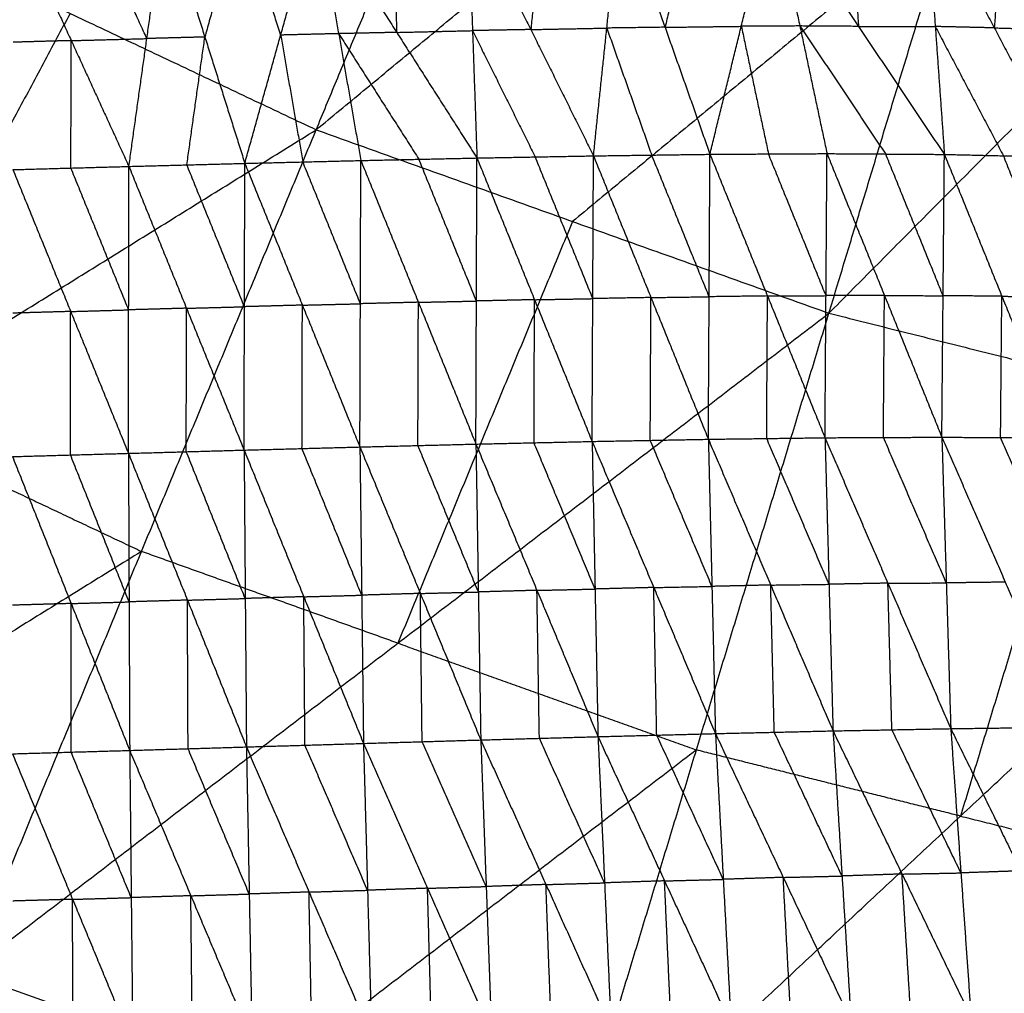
# Model space of a CAD drawing. Header units: millimetres. Extents: x -106 to 110, y -96 to 120.
# Tile 522 of 656: x -20 to -11, y -43 to -34. Entities that reach past the tile are written whole.
import ezdxf

# ---------------------------------------------------------------- set-up
doc = ezdxf.new("R2010")
doc.units = ezdxf.units.MM
doc.header["$MEASUREMENT"] = 0
doc.layers.add('Default', color=7, linetype='Continuous', true_color=0x000000)

msp = doc.modelspace()

# ---------------------------------------------------------------- linework, layer by layer
at = {"layer": 'Default'}
for points in [[(-17.5657, -34.8437, 3.8611), (-16.0858, -31.2711, 3.8351), (-14.606, -27.6985, 3.8092)], [(-17.5657, -34.8437, 3.8611), (-14.1029, -31.9806, 3.8351), (-10.6401, -29.1175, 3.8092)], [(-12.8852, -36.5184, 3.8611), (-11.7627, -32.818, 3.8351), (-10.6401, -29.1175, 3.8092)], [(-12.8852, -36.5184, 3.8611), (-9.7197, -33.3297, 3.8351), (-6.5543, -30.1409, 3.8092)], [(-22.0594, -32.7183, 3.8611), (-19.8125, -33.781, 3.8611), (-17.5657, -34.8437, 3.8611)], [(-16.871, -32.7917, 0.1111), (-16.8508, -33.3731, -0.3632), (-16.8306, -33.9545, -0.8375)], [(-16.1789, -32.7756, 0.1091), (-16.1385, -33.9384, -0.8395), (-16.0981, -35.1012, -1.7881)], [(-16.1789, -32.7756, 0.1091), (-15.6065, -33.9286, -0.84), (-15.0341, -35.0817, -1.789)], [(-15.4851, -32.762, 0.1072), (-15.5458, -33.3453, -0.3664), (-15.6065, -33.9286, -0.84)], [(-15.0341, -35.0817, -1.789), (-14.9127, -33.915, -0.8418), (-14.7913, -32.7484, 0.1054)], [(-14.7913, -32.7484, 0.1054), (-14.3812, -33.9078, -0.8405), (-13.9711, -35.0672, -1.7864)], [(-14.095, -32.7395, 0.1038), (-14.2381, -33.3236, -0.3683), (-14.3812, -33.9078, -0.8405)], [(-13.9711, -35.0672, -1.7864), (-13.6849, -33.8989, -0.8421), (-13.3986, -32.7305, 0.1022)], [(-13.3986, -32.7305, 0.1022), (-13.1506, -33.8959, -0.8384), (-12.9025, -35.0613, -1.779)], [(-13.3986, -32.7305, 0.1022), (-12.6148, -33.8995, -0.8317), (-11.831, -35.0685, -1.7655)], [(-12.6982, -32.7319, 0.1007), (-12.6565, -33.3157, -0.3655), (-12.6148, -33.8995, -0.8317)], [(-11.9978, -32.7333, 0.0993), (-11.9144, -33.9009, -0.8331), (-11.831, -35.0685, -1.7655)], [(-11.9978, -32.7333, 0.0993), (-11.3752, -33.9134, -0.8224), (-10.7525, -35.0934, -1.7441)], [(-11.2924, -32.7517, 0.0982), (-11.3338, -33.3325, -0.3621), (-11.3752, -33.9134, -0.8224)], [(-20.3278, -32.881, 0.1229), (-19.8017, -34.0296, -0.8263), (-19.2755, -35.1782, -1.7755)], [(-19.1113, -34.0109, -0.829), (-19.3744, -33.4366, -0.3544), (-19.6374, -32.8623, 0.1202)], [(-19.2755, -35.1782, -1.7755), (-19.1113, -34.0109, -0.829), (-18.9471, -32.8436, 0.1176)], [(-18.9471, -32.8436, 0.1176), (-18.582, -33.9968, -0.8314), (-18.2169, -35.1501, -1.7803)], [(-18.2551, -32.8257, 0.1153), (-18.4185, -33.4113, -0.358), (-18.582, -33.9968, -0.8314)], [(-17.89, -33.979, -0.8336), (-18.0725, -33.4023, -0.3591), (-18.2551, -32.8257, 0.1153)], [(-18.2169, -35.1501, -1.7803), (-17.89, -33.979, -0.8336), (-17.5631, -32.8078, 0.1131)], [(-17.5631, -32.8078, 0.1131), (-17.3605, -33.966, -0.8359), (-17.1579, -35.1242, -1.7849)], [(-17.5631, -32.8078, 0.1131), (-16.8306, -33.9545, -0.8375), (-16.0981, -35.1012, -1.7881)], [(-11.7627, -32.818, 3.8351), (-13.494, -34.2495, 3.8481), (-15.2254, -35.6811, 3.8611)], [(-19.8125, -33.781, 3.8611), (-20.7948, -35.6187, 3.8838), (-21.777, -37.4563, 3.9066)], [(-17.3605, -33.966, -0.8359), (-17.6252, -33.9725, -0.8348), (-17.89, -33.979, -0.8336)], [(-16.8306, -33.9545, -0.8375), (-17.0955, -33.9603, -0.8367), (-17.3605, -33.966, -0.8359)], [(-17.3605, -33.966, -0.8359), (-16.9942, -34.5394, -1.3112), (-16.628, -35.1127, -1.7865)], [(-16.8306, -33.9545, -0.8375), (-16.4845, -33.9464, -0.8385), (-16.1385, -33.9384, -0.8395)], [(-15.6065, -33.9286, -0.84), (-15.8725, -33.9335, -0.8397), (-16.1385, -33.9384, -0.8395)], [(-16.1385, -33.9384, -0.8395), (-15.8523, -34.5149, -1.314), (-15.5661, -35.0914, -1.7886)], [(-15.6065, -33.9286, -0.84), (-15.2596, -33.9218, -0.8409), (-14.9127, -33.915, -0.8418)], [(-14.3812, -33.9078, -0.8405), (-14.647, -33.9114, -0.8411), (-14.9127, -33.915, -0.8418)], [(-14.9127, -33.915, -0.8418), (-14.7077, -34.4947, -1.3147), (-14.5026, -35.0744, -1.7877)], [(-14.3812, -33.9078, -0.8405), (-14.033, -33.9033, -0.8413), (-13.6849, -33.8989, -0.8421)], [(-13.1506, -33.8959, -0.8384), (-13.4177, -33.8974, -0.8403), (-13.6849, -33.8989, -0.8421)], [(-13.6849, -33.8989, -0.8421), (-13.5608, -34.4815, -1.3124), (-13.4368, -35.0642, -1.7827)], [(-13.1506, -33.8959, -0.8384), (-12.7587, -34.4804, -1.3054), (-12.3668, -35.0649, -1.7723)], [(-12.6148, -33.8995, -0.8317), (-12.8827, -33.8977, -0.8351), (-13.1506, -33.8959, -0.8384)], [(-12.6148, -33.8995, -0.8317), (-12.2646, -33.9002, -0.8324), (-11.9144, -33.9009, -0.8331)], [(-11.9144, -33.9009, -0.8331), (-11.6031, -34.4909, -1.294), (-11.2918, -35.0809, -1.7548)], [(-11.3752, -33.9134, -0.8224), (-11.6448, -33.9071, -0.8277), (-11.9144, -33.9009, -0.8331)], [(-11.3752, -33.9134, -0.8224), (-11.0225, -33.9226, -0.823), (-10.6697, -33.9317, -0.8236)], [(-19.8017, -34.0296, -0.8263), (-20.0663, -34.037, -0.8253), (-20.331, -34.0443, -0.8244)], [(-19.8049, -35.1929, -1.7736), (-19.8033, -34.6113, -1.3), (-19.8017, -34.0296, -0.8263)], [(-19.8017, -34.0296, -0.8263), (-19.4565, -34.0202, -0.8276), (-19.1113, -34.0109, -0.829)], [(-18.582, -33.9968, -0.8314), (-18.8467, -34.0039, -0.8302), (-19.1113, -34.0109, -0.829)], [(-18.7462, -35.1642, -1.7779), (-18.6641, -34.5805, -1.3047), (-18.582, -33.9968, -0.8314)], [(-17.89, -33.979, -0.8336), (-17.7887, -34.5581, -1.3081), (-17.6874, -35.1372, -1.7826)], [(-25.9883, -40.0688, 3.952), (-21.777, -37.4563, 3.9066), (-17.5657, -34.8437, 3.8611)], [(-20.7552, -42.5439, 3.952), (-19.1604, -38.6938, 3.9066), (-17.5657, -34.8437, 3.8611)], [(-17.5657, -34.8437, 3.8611), (-15.2254, -35.6811, 3.8611), (-12.8852, -36.5184, 3.8611)], [(-18.2169, -35.1501, -1.7803), (-17.6874, -35.1372, -1.7826), (-17.1579, -35.1242, -1.7849)], [(-17.1622, -36.432, -2.2742), (-17.4248, -35.7846, -2.0284), (-17.6874, -35.1372, -1.7826)], [(-17.1665, -37.7398, -2.7636), (-17.1622, -36.432, -2.2742), (-17.1579, -35.1242, -1.7849)], [(-17.1579, -35.1242, -1.7849), (-16.628, -35.1127, -1.7865), (-16.0981, -35.1012, -1.7881)], [(-17.1579, -35.1242, -1.7849), (-16.6327, -36.4187, -2.2776), (-16.1076, -37.7132, -2.7703)], [(-16.1029, -36.4072, -2.2792), (-16.3654, -35.76, -2.0329), (-16.628, -35.1127, -1.7865)], [(-16.1076, -37.7132, -2.7703), (-16.1029, -36.4072, -2.2792), (-16.0981, -35.1012, -1.7881)], [(-16.0981, -35.1012, -1.7881), (-15.5661, -35.0914, -1.7886), (-15.0341, -35.0817, -1.789)], [(-16.0981, -35.1012, -1.7881), (-15.5725, -36.3952, -2.2812), (-15.0468, -37.6893, -2.7742)], [(-15.0405, -36.3855, -2.2816), (-15.3033, -35.7385, -2.0351), (-15.5661, -35.0914, -1.7886)], [(-15.0468, -37.6893, -2.7742), (-15.0405, -36.3855, -2.2816), (-15.0341, -35.0817, -1.789)], [(-15.0341, -35.0817, -1.789), (-14.5026, -35.0744, -1.7877), (-13.9711, -35.0672, -1.7864)], [(-15.0341, -35.0817, -1.789), (-14.5098, -36.3754, -2.2812), (-13.9855, -37.6692, -2.7735)], [(-13.9783, -36.3682, -2.2799), (-14.2405, -35.7213, -2.0338), (-14.5026, -35.0744, -1.7877)], [(-13.9855, -37.6692, -2.7735), (-13.9783, -36.3682, -2.2799), (-13.9711, -35.0672, -1.7864)], [(-13.9711, -35.0672, -1.7864), (-13.4368, -35.0642, -1.7827), (-12.9025, -35.0613, -1.779)], [(-13.9711, -35.0672, -1.7864), (-13.446, -36.3613, -2.2762), (-12.9208, -37.6554, -2.766)], [(-12.9117, -36.3583, -2.2725), (-13.1742, -35.7113, -2.0276), (-13.4368, -35.0642, -1.7827)], [(-12.9208, -37.6554, -2.766), (-12.9117, -36.3583, -2.2725), (-12.9025, -35.0613, -1.779)], [(-12.9025, -35.0613, -1.779), (-12.3783, -36.3559, -2.2642), (-11.8542, -37.6506, -2.7494)], [(-12.9025, -35.0613, -1.779), (-12.3668, -35.0649, -1.7723), (-11.831, -35.0685, -1.7655)], [(-11.8426, -36.3595, -2.2574), (-12.1047, -35.7122, -2.0149), (-12.3668, -35.0649, -1.7723)], [(-11.8542, -37.6506, -2.7494), (-11.8426, -36.3595, -2.2574), (-11.831, -35.0685, -1.7655)], [(-11.831, -35.0685, -1.7655), (-11.3065, -36.3631, -2.2432), (-10.7819, -37.6578, -2.7209)], [(-11.831, -35.0685, -1.7655), (-11.2918, -35.0809, -1.7548), (-10.7525, -35.0934, -1.7441)], [(-10.7672, -36.3756, -2.2325), (-11.0295, -35.7283, -1.9937), (-11.2918, -35.0809, -1.7548)], [(-20.3342, -35.2077, -1.7717), (-19.8049, -35.1929, -1.7736), (-19.2755, -35.1782, -1.7755)], [(-20.3342, -35.2077, -1.7717), (-19.8069, -36.5028, -2.2602), (-19.2795, -37.7979, -2.7487)], [(-19.2775, -36.488, -2.2621), (-19.5412, -35.8405, -2.0179), (-19.8049, -35.1929, -1.7736)], [(-19.2795, -37.7979, -2.7487), (-19.2775, -36.488, -2.2621), (-19.2755, -35.1782, -1.7755)], [(-19.2755, -35.1782, -1.7755), (-18.7462, -35.1642, -1.7779), (-18.2169, -35.1501, -1.7803)], [(-19.2755, -35.1782, -1.7755), (-18.7497, -36.4732, -2.2656), (-18.2239, -37.7682, -2.7557)], [(-18.2204, -36.4592, -2.268), (-18.4833, -35.8117, -2.023), (-18.7462, -35.1642, -1.7779)], [(-18.2239, -37.7682, -2.7557), (-18.2204, -36.4592, -2.268), (-18.2169, -35.1501, -1.7803)], [(-18.2169, -35.1501, -1.7803), (-17.6917, -36.4449, -2.272), (-17.1665, -37.7398, -2.7636)], [(-15.2254, -35.6811, 3.8611), (-16.0228, -37.6061, 3.8838), (-16.8202, -39.5312, 3.9066)], [(-15.5725, -36.3952, -2.2812), (-15.8377, -36.4012, -2.2802), (-16.1029, -36.4072, -2.2792)], [(-15.5772, -37.7013, -2.7723), (-15.5749, -37.0482, -2.5267), (-15.5725, -36.3952, -2.2812)], [(-15.5725, -36.3952, -2.2812), (-15.3065, -36.3904, -2.2814), (-15.0405, -36.3855, -2.2816)], [(-14.5098, -36.3754, -2.2812), (-14.7751, -36.3805, -2.2814), (-15.0405, -36.3855, -2.2816)], [(-14.5162, -37.6793, -2.7739), (-14.513, -37.0274, -2.5275), (-14.5098, -36.3754, -2.2812)], [(-14.5098, -36.3754, -2.2812), (-14.244, -36.3718, -2.2806), (-13.9783, -36.3682, -2.2799)], [(-13.446, -36.3613, -2.2762), (-13.7121, -36.3647, -2.278), (-13.9783, -36.3682, -2.2799)], [(-13.4531, -37.6623, -2.7697), (-13.4496, -37.0118, -2.523), (-13.446, -36.3613, -2.2762)], [(-13.446, -36.3613, -2.2762), (-13.1788, -36.3598, -2.2744), (-12.9117, -36.3583, -2.2725)], [(-12.3783, -36.3559, -2.2642), (-12.645, -36.3571, -2.2684), (-12.9117, -36.3583, -2.2725)], [(-12.3875, -37.653, -2.7577), (-12.3829, -37.0045, -2.5109), (-12.3783, -36.3559, -2.2642)], [(-12.3783, -36.3559, -2.2642), (-12.1105, -36.3577, -2.2608), (-11.8426, -36.3595, -2.2574)], [(-11.3065, -36.3631, -2.2432), (-11.5745, -36.3613, -2.2503), (-11.8426, -36.3595, -2.2574)], [(-11.3181, -37.6542, -2.7351), (-11.3123, -37.0087, -2.4892), (-11.3065, -36.3631, -2.2432)], [(-11.3065, -36.3631, -2.2432), (-11.0369, -36.3694, -2.2378), (-10.7672, -36.3756, -2.2325)], [(-19.8069, -36.5028, -2.2602), (-19.5422, -36.4954, -2.2611), (-19.2775, -36.488, -2.2621)], [(-18.7497, -36.4732, -2.2656), (-19.0136, -36.4806, -2.2639), (-19.2775, -36.488, -2.2621)], [(-18.7517, -37.783, -2.7522), (-18.7507, -37.1281, -2.5089), (-18.7497, -36.4732, -2.2656)], [(-18.7497, -36.4732, -2.2656), (-18.4851, -36.4662, -2.2668), (-18.2204, -36.4592, -2.268)], [(-17.6917, -36.4449, -2.272), (-17.9561, -36.4521, -2.27), (-18.2204, -36.4592, -2.268)], [(-17.6952, -37.754, -2.7597), (-17.6934, -37.0995, -2.5158), (-17.6917, -36.4449, -2.272)], [(-17.6917, -36.4449, -2.272), (-17.4269, -36.4385, -2.2731), (-17.1622, -36.432, -2.2742)], [(-16.6327, -36.4187, -2.2776), (-16.8975, -36.4254, -2.2759), (-17.1622, -36.432, -2.2742)], [(-16.637, -37.7265, -2.767), (-16.6349, -37.0726, -2.5223), (-16.6327, -36.4187, -2.2776)], [(-16.6327, -36.4187, -2.2776), (-16.3678, -36.413, -2.2784), (-16.1029, -36.4072, -2.2792)], [(-20.7552, -42.5439, 3.952), (-16.8202, -39.5312, 3.9066), (-12.8852, -36.5184, 3.8611)], [(-19.8069, -36.5028, -2.2602), (-20.0714, -36.5103, -2.2591), (-20.336, -36.5178, -2.258)], [(-19.8087, -37.8129, -2.7465), (-19.8078, -37.1578, -2.5033), (-19.8069, -36.5028, -2.2602)], [(-15.3046, -44.4942, 3.952), (-14.0949, -40.5063, 3.9066), (-12.8852, -36.5184, 3.8611)], [(-12.8852, -36.5184, 3.8611), (-10.4742, -37.1224, 3.8611), (-8.0631, -37.7263, 3.8611)], [(-10.4742, -37.1224, 3.8611), (-11.079, -39.1163, 3.8838), (-11.6839, -41.1102, 3.9066)], [(-21.777, -37.4563, 3.9066), (-20.4687, -38.075, 3.9066), (-19.1604, -38.6938, 3.9066)], [(-13.9855, -37.6692, -2.7735), (-13.4531, -37.6623, -2.7697), (-12.9208, -37.6554, -2.766)], [(-12.9208, -37.6554, -2.766), (-12.3875, -37.653, -2.7577), (-11.8542, -37.6506, -2.7494)], [(-12.9208, -37.6554, -2.766), (-12.8843, -38.9937, -2.872), (-12.8477, -40.332, -2.978)], [(-12.9208, -37.6554, -2.766), (-12.3469, -38.9836, -2.8652), (-11.7729, -40.3117, -2.9644)], [(-11.8135, -38.9812, -2.8569), (-12.1005, -38.3171, -2.8073), (-12.3875, -37.653, -2.7577)], [(-11.8542, -37.6506, -2.7494), (-11.8135, -38.9812, -2.8569), (-11.7729, -40.3117, -2.9644)], [(-11.8542, -37.6506, -2.7494), (-11.3181, -37.6542, -2.7351), (-10.7819, -37.6578, -2.7209)], [(-11.8542, -37.6506, -2.7494), (-11.2749, -38.974, -2.8437), (-10.6955, -40.2974, -2.9379)], [(-10.7387, -38.9776, -2.8294), (-11.0284, -38.3159, -2.7823), (-11.3181, -37.6542, -2.7351)], [(-18.2239, -37.7682, -2.7557), (-17.6952, -37.754, -2.7597), (-17.1665, -37.7398, -2.7636)], [(-17.1665, -37.7398, -2.7636), (-16.637, -37.7265, -2.767), (-16.1076, -37.7132, -2.7703)], [(-17.1665, -37.7398, -2.7636), (-17.1502, -39.0931, -2.8617), (-17.134, -40.4465, -2.9597)], [(-17.1665, -37.7398, -2.7636), (-16.6149, -39.0773, -2.867), (-16.0633, -40.4149, -2.9704)], [(-16.0854, -39.064, -2.8704), (-16.3612, -38.3953, -2.8187), (-16.637, -37.7265, -2.767)], [(-16.1076, -37.7132, -2.7703), (-15.5772, -37.7013, -2.7723), (-15.0468, -37.6893, -2.7742)], [(-16.1076, -37.7132, -2.7703), (-16.0854, -39.064, -2.8704), (-16.0633, -40.4149, -2.9704)], [(-16.1076, -37.7132, -2.7703), (-15.5504, -39.0489, -2.8744), (-14.9932, -40.3847, -2.9784)], [(-15.02, -39.037, -2.8763), (-15.2986, -38.3691, -2.8243), (-15.5772, -37.7013, -2.7723)], [(-15.3046, -44.4942, 3.952), (-11.6839, -41.1102, 3.9066), (-8.0631, -37.7263, 3.8611)], [(-15.0468, -37.6893, -2.7742), (-14.5162, -37.6793, -2.7739), (-13.9855, -37.6692, -2.7735)], [(-15.0468, -37.6893, -2.7742), (-15.02, -39.037, -2.8763), (-14.9932, -40.3847, -2.9784)], [(-15.0468, -37.6893, -2.7742), (-14.484, -39.023, -2.878), (-13.9211, -40.3567, -2.9817)], [(-13.9533, -39.013, -2.8776), (-14.2347, -38.3461, -2.8257), (-14.5162, -37.6793, -2.7739)], [(-13.9855, -37.6692, -2.7735), (-13.9533, -39.013, -2.8776), (-13.9211, -40.3567, -2.9817)], [(-13.9855, -37.6692, -2.7735), (-13.4166, -39.0006, -2.8757), (-12.8477, -40.332, -2.978)], [(-12.8843, -38.9937, -2.872), (-13.1687, -38.328, -2.8209), (-13.4531, -37.6623, -2.7697)], [(-20.3379, -37.8279, -2.7444), (-19.8087, -37.8129, -2.7465), (-19.2795, -37.7979, -2.7487)], [(-20.3379, -37.8279, -2.7444), (-19.803, -39.1692, -2.8416), (-19.2681, -40.5105, -2.9388)], [(-19.2738, -39.1542, -2.8437), (-19.5413, -38.4835, -2.7951), (-19.8087, -37.8129, -2.7465)], [(-19.2795, -37.7979, -2.7487), (-18.7517, -37.783, -2.7522), (-18.2239, -37.7682, -2.7557)], [(-19.2795, -37.7979, -2.7487), (-19.2738, -39.1542, -2.8437), (-19.2681, -40.5105, -2.9388)], [(-19.2795, -37.7979, -2.7487), (-18.741, -39.1383, -2.8486), (-18.2024, -40.4787, -2.9485)], [(-18.2132, -39.1235, -2.8521), (-18.4824, -38.4532, -2.8022), (-18.7517, -37.783, -2.7522)], [(-18.2239, -37.7682, -2.7557), (-18.2132, -39.1235, -2.8521), (-18.2024, -40.4787, -2.9485)], [(-18.2239, -37.7682, -2.7557), (-17.6789, -39.1074, -2.8577), (-17.134, -40.4465, -2.9597)], [(-17.1502, -39.0931, -2.8617), (-17.4227, -38.4236, -2.8107), (-17.6952, -37.754, -2.7597)], [(-19.1604, -38.6938, 3.9066), (-21.2661, -40.0001, 3.9293), (-23.3717, -41.3064, 3.952)], [(-16.8202, -39.5312, 3.9066), (-17.9903, -39.1125, 3.9066), (-19.1604, -38.6938, 3.9066)], [(-13.4166, -39.0006, -2.8757), (-13.6849, -39.0068, -2.8767), (-13.9533, -39.013, -2.8776)], [(-13.4166, -39.0006, -2.8757), (-13.1504, -38.9971, -2.8739), (-12.8843, -38.9937, -2.872)], [(-13.3844, -40.3443, -2.9799), (-13.4005, -39.6725, -2.9278), (-13.4166, -39.0006, -2.8757)], [(-12.3469, -38.9836, -2.8652), (-12.6156, -38.9886, -2.8686), (-12.8843, -38.9937, -2.872)], [(-12.3469, -38.9836, -2.8652), (-12.0802, -38.9824, -2.8611), (-11.8135, -38.9812, -2.8569)], [(-12.3103, -40.3219, -2.9712), (-12.3286, -39.6527, -2.9182), (-12.3469, -38.9836, -2.8652)], [(-11.2749, -38.974, -2.8437), (-11.5442, -38.9776, -2.8503), (-11.8135, -38.9812, -2.8569)], [(-17.6789, -39.1074, -2.8577), (-17.4146, -39.1003, -2.8597), (-17.1502, -39.0931, -2.8617)], [(-16.6149, -39.0773, -2.867), (-16.8825, -39.0852, -2.8643), (-17.1502, -39.0931, -2.8617)], [(-16.6149, -39.0773, -2.867), (-16.3502, -39.0707, -2.8687), (-16.0854, -39.064, -2.8704)], [(-16.5986, -40.4307, -2.9651), (-16.6067, -39.754, -2.916), (-16.6149, -39.0773, -2.867)], [(-15.5504, -39.0489, -2.8744), (-15.8179, -39.0565, -2.8724), (-16.0854, -39.064, -2.8704)], [(-15.5504, -39.0489, -2.8744), (-15.2852, -39.043, -2.8754), (-15.02, -39.037, -2.8763)], [(-15.5282, -40.3998, -2.9744), (-15.5393, -39.7244, -2.9244), (-15.5504, -39.0489, -2.8744)], [(-14.484, -39.023, -2.878), (-14.752, -39.03, -2.8772), (-15.02, -39.037, -2.8763)], [(-14.484, -39.023, -2.878), (-14.2187, -39.018, -2.8778), (-13.9533, -39.013, -2.8776)], [(-14.4572, -40.3707, -2.9801), (-14.4706, -39.6968, -2.929), (-14.484, -39.023, -2.878)], [(-19.803, -39.1692, -2.8416), (-20.0705, -39.1769, -2.8401), (-20.3381, -39.1846, -2.8387)], [(-19.8032, -40.5259, -2.9359), (-19.8031, -39.8476, -2.8887), (-19.803, -39.1692, -2.8416)], [(-19.803, -39.1692, -2.8416), (-19.5384, -39.1617, -2.8426), (-19.2738, -39.1542, -2.8437)], [(-18.741, -39.1383, -2.8486), (-19.0074, -39.1462, -2.8461), (-19.2738, -39.1542, -2.8437)], [(-18.741, -39.1383, -2.8486), (-18.4771, -39.1309, -2.8503), (-18.2132, -39.1235, -2.8521)], [(-18.7353, -40.4946, -2.9436), (-18.7381, -39.8164, -2.8961), (-18.741, -39.1383, -2.8486)], [(-17.6789, -39.1074, -2.8577), (-17.946, -39.1154, -2.8549), (-18.2132, -39.1235, -2.8521)], [(-17.6682, -40.4626, -2.9541), (-17.6736, -39.785, -2.9059), (-17.6789, -39.1074, -2.8577)], [(-16.8202, -39.5312, 3.9066), (-15.4575, -40.0187, 3.9066), (-14.0949, -40.5063, 3.9066)], [(-14.9932, -40.3847, -2.9784), (-14.4572, -40.3707, -2.9801), (-13.9211, -40.3567, -2.9817)], [(-13.9211, -40.3567, -2.9817), (-13.3844, -40.3443, -2.9799), (-12.8477, -40.332, -2.978)], [(-13.9211, -40.3567, -2.9817), (-13.8496, -41.6878, -2.8082), (-13.7781, -43.0189, -2.6347)], [(-13.9211, -40.3567, -2.9817), (-13.3022, -41.6698, -2.8068), (-12.6833, -42.9828, -2.6318)], [(-12.7655, -41.6574, -2.8049), (-13.075, -41.0009, -2.8924), (-13.3844, -40.3443, -2.9799)], [(-12.8477, -40.332, -2.978), (-12.3103, -40.3219, -2.9712), (-11.7729, -40.3117, -2.9644)], [(-12.8477, -40.332, -2.978), (-12.7655, -41.6574, -2.8049), (-12.6833, -42.9828, -2.6318)], [(-12.8477, -40.332, -2.978), (-12.2176, -41.6392, -2.7989), (-11.5876, -42.9464, -2.6197)], [(-11.6802, -41.6291, -2.7921), (-11.9953, -40.9755, -2.8817), (-12.3103, -40.3219, -2.9712)], [(-11.7729, -40.3117, -2.9644), (-11.2342, -40.3046, -2.9512), (-10.6955, -40.2974, -2.9379)], [(-11.7729, -40.3117, -2.9644), (-11.6802, -41.6291, -2.7921), (-11.5876, -42.9464, -2.6197)], [(-11.7729, -40.3117, -2.9644), (-11.1334, -41.6106, -2.7802), (-10.4938, -42.9096, -2.5959)], [(-18.2024, -40.4787, -2.9485), (-17.6682, -40.4626, -2.9541), (-17.134, -40.4465, -2.9597)], [(-17.134, -40.4465, -2.9597), (-16.5986, -40.4307, -2.9651), (-16.0633, -40.4149, -2.9704)], [(-17.134, -40.4465, -2.9597), (-17.0968, -41.7875, -2.7855), (-17.0597, -43.1286, -2.6112)], [(-17.134, -40.4465, -2.9597), (-16.5493, -41.7691, -2.7911), (-15.9646, -43.0917, -2.6225)], [(-16.0139, -41.7533, -2.7965), (-16.3063, -41.092, -2.8808), (-16.5986, -40.4307, -2.9651)], [(-16.0633, -40.4149, -2.9704), (-15.5282, -40.3998, -2.9744), (-14.9932, -40.3847, -2.9784)], [(-16.0633, -40.4149, -2.9704), (-16.0139, -41.7533, -2.7965), (-15.9646, -43.0917, -2.6225)], [(-16.0633, -40.4149, -2.9704), (-15.4681, -41.735, -2.8007), (-14.873, -43.0551, -2.631)], [(-14.9331, -41.7199, -2.8047), (-15.2307, -41.0598, -2.8896), (-15.5282, -40.3998, -2.9744)], [(-14.9932, -40.3847, -2.9784), (-14.9331, -41.7199, -2.8047), (-14.873, -43.0551, -2.631)], [(-14.9932, -40.3847, -2.9784), (-14.3857, -41.7018, -2.8066), (-13.7781, -43.0189, -2.6347)], [(-13.8496, -41.6878, -2.8082), (-14.1534, -41.0292, -2.8942), (-14.4572, -40.3707, -2.9801)], [(-20.3383, -40.5413, -2.933), (-19.8032, -40.5259, -2.9359), (-19.2681, -40.5105, -2.9388)], [(-19.2541, -41.8546, -2.7629), (-19.5287, -41.1903, -2.8494), (-19.8032, -40.5259, -2.9359)], [(-19.2681, -40.5105, -2.9388), (-18.7353, -40.4946, -2.9436), (-18.2024, -40.4787, -2.9485)], [(-19.2681, -40.5105, -2.9388), (-19.2541, -41.8546, -2.7629), (-19.2402, -43.1987, -2.5871)], [(-19.2681, -40.5105, -2.9388), (-18.7098, -41.8375, -2.7688), (-18.1515, -43.1646, -2.5988)], [(-18.177, -41.8216, -2.7736), (-18.4561, -41.1581, -2.8586), (-18.7353, -40.4946, -2.9436)], [(-18.2024, -40.4787, -2.9485), (-18.177, -41.8216, -2.7736), (-18.1515, -43.1646, -2.5988)], [(-18.2024, -40.4787, -2.9485), (-17.631, -41.8036, -2.7798), (-17.0597, -43.1286, -2.6112)], [(-14.0949, -40.5063, 3.9066), (-16.0624, -42.0127, 3.9293), (-18.0299, -43.519, 3.952)], [(-17.0968, -41.7875, -2.7855), (-17.3825, -41.1251, -2.8698), (-17.6682, -40.4626, -2.9541)], [(-11.6839, -41.1102, 3.9066), (-12.8894, -40.8083, 3.9066), (-14.0949, -40.5063, 3.9066)], [(-20.3383, -40.5413, -2.933), (-19.7893, -41.87, -2.7601), (-19.2402, -43.1987, -2.5871)], [(-11.6839, -41.1102, 3.9066), (-10.28, -41.4619, 3.9066), (-8.8761, -41.8135, 3.9066)], [(-11.1334, -41.6106, -2.7802), (-11.4068, -41.6199, -2.7861), (-11.6802, -41.6291, -2.7921)], [(-14.3857, -41.7018, -2.8066), (-14.6594, -41.7108, -2.8056), (-14.9331, -41.7199, -2.8047)], [(-14.3857, -41.7018, -2.8066), (-14.1177, -41.6948, -2.8074), (-13.8496, -41.6878, -2.8082)], [(-14.3255, -43.037, -2.6329), (-14.3556, -42.3694, -2.7197), (-14.3857, -41.7018, -2.8066)], [(-13.3022, -41.6698, -2.8068), (-13.5759, -41.6788, -2.8075), (-13.8496, -41.6878, -2.8082)], [(-13.3022, -41.6698, -2.8068), (-13.0339, -41.6636, -2.8058), (-12.7655, -41.6574, -2.8049)], [(-13.2307, -43.0009, -2.6333), (-13.2665, -42.3353, -2.72), (-13.3022, -41.6698, -2.8068)], [(-12.2176, -41.6392, -2.7989), (-12.4916, -41.6483, -2.8019), (-12.7655, -41.6574, -2.8049)], [(-12.2176, -41.6392, -2.7989), (-11.9489, -41.6341, -2.7955), (-11.6802, -41.6291, -2.7921)], [(-12.1355, -42.9646, -2.6258), (-12.1765, -42.3019, -2.7123), (-12.2176, -41.6392, -2.7989)], [(-17.631, -41.8036, -2.7798), (-17.3639, -41.7956, -2.7827), (-17.0968, -41.7875, -2.7855)], [(-16.5493, -41.7691, -2.7911), (-16.8231, -41.7783, -2.7883), (-17.0968, -41.7875, -2.7855)], [(-16.5493, -41.7691, -2.7911), (-16.2816, -41.7612, -2.7938), (-16.0139, -41.7533, -2.7965)], [(-16.5122, -43.1101, -2.6169), (-16.5307, -42.4396, -2.704), (-16.5493, -41.7691, -2.7911)], [(-15.4681, -41.735, -2.8007), (-15.741, -41.7441, -2.7986), (-16.0139, -41.7533, -2.7965)], [(-15.4681, -41.735, -2.8007), (-15.2006, -41.7274, -2.8027), (-14.9331, -41.7199, -2.8047)], [(-15.4188, -43.0734, -2.6268), (-15.4435, -42.4042, -2.7137), (-15.4681, -41.735, -2.8007)], [(-19.7893, -41.87, -2.7601), (-20.0628, -41.8779, -2.7578), (-20.3363, -41.8858, -2.7556)], [(-19.7893, -41.87, -2.7601), (-19.5217, -41.8623, -2.7615), (-19.2541, -41.8546, -2.7629)], [(-19.7872, -43.2145, -2.5827), (-19.7882, -42.5423, -2.6714), (-19.7893, -41.87, -2.7601)], [(-18.7098, -41.8375, -2.7688), (-18.982, -41.8461, -2.7659), (-19.2541, -41.8546, -2.7629)], [(-18.7098, -41.8375, -2.7688), (-18.4434, -41.8296, -2.7712), (-18.177, -41.8216, -2.7736)], [(-18.6959, -43.1816, -2.593), (-18.7028, -42.5096, -2.6809), (-18.7098, -41.8375, -2.7688)], [(-17.631, -41.8036, -2.7798), (-17.904, -41.8126, -2.7767), (-18.177, -41.8216, -2.7736)], [(-17.6056, -43.1466, -2.605), (-17.6183, -42.4751, -2.6924), (-17.631, -41.8036, -2.7798)], [(-8.8761, -41.8135, 3.9066), (-10.6865, -43.5055, 3.9293), (-12.4969, -45.1975, 3.952)], [(-20.7552, -42.5439, 3.952), (-18.0299, -43.519, 3.952), (-15.3046, -44.4942, 3.952)]]:
    msp.add_open_spline(points, degree=2, dxfattribs=at)

doc.saveas('drawing.dxf')
